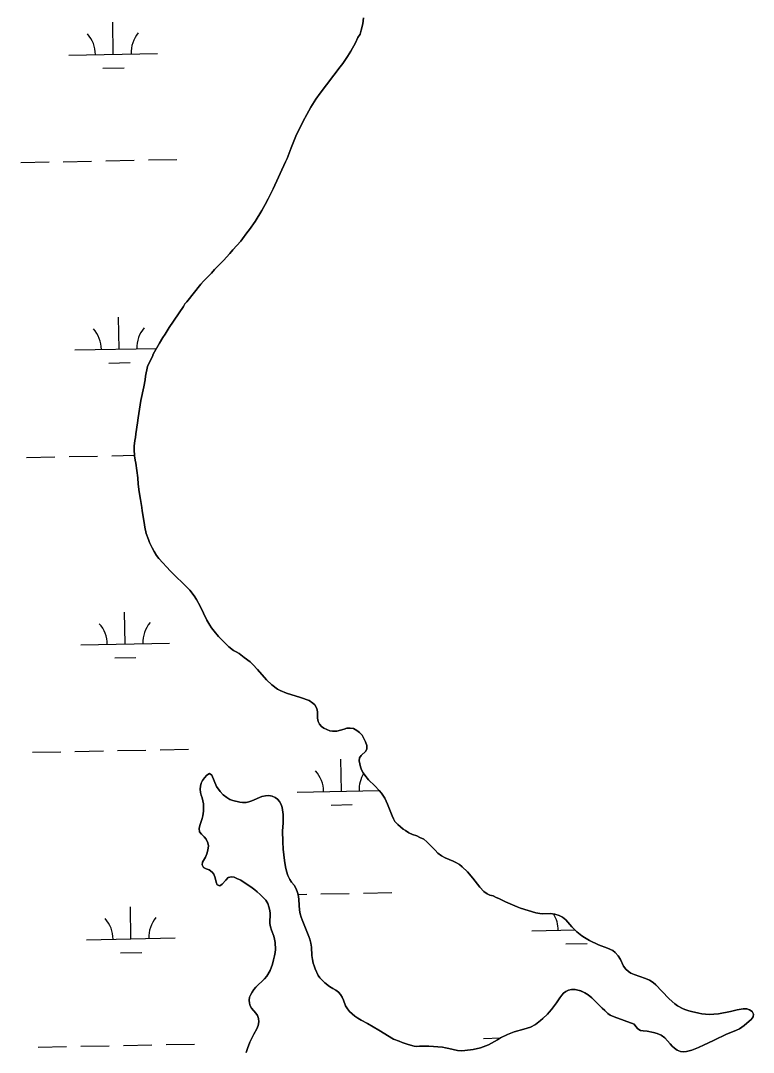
# Model space of a CAD drawing. Extents: x 3989314 to 4027622, y 243956 to 270014.
# Drawn here: x 4006276 to 4007102, y 253977 to 255141 of the extents above; entities that cross this region are included whole.
import ezdxf

# ---------------------------------------------------------------- set-up
doc = ezdxf.new("R2010")
doc.units = 0
doc.layers.add('V-RIVR-EDGE', color=7, linetype='Continuous')
doc.layers.add('V-WETL-SWMP', color=7, linetype='Continuous')

msp = doc.modelspace()

# ---------------------------------------------------------------- linework, layer by layer
at = {"layer": 'V-RIVR-EDGE'}
for points in [[(4006658.8, 255125.4), (4006660.1, 255129.9), (4006661.9, 255137), (4006662.9, 255143.8)], [(4006639.4, 255092.3), (4006644.7, 255100), (4006648.6, 255106), (4006653.8, 255115.7), (4006656.5, 255121.6), (4006658.8, 255125.4)], [(4006559.4, 254391.6), (4006553.5, 254397.1), (4006543.3, 254408.9), (4006538, 254414.4), (4006535, 254417.3), (4006528.3, 254422.2), (4006522.7, 254426.6), (4006519.1, 254428.8), (4006516.1, 254430.3), (4006511, 254434.2), (4006504.4, 254440.5), (4006499.4, 254445.9), (4006494.3, 254452), (4006491.3, 254455.9), (4006489.4, 254458.9), (4006486.1, 254464.4), (4006482.2, 254472.3), (4006478.6, 254480), (4006474.6, 254487.5), (4006471.9, 254491.9), (4006467.1, 254498.1), (4006460, 254505.3), (4006450.4, 254514.2), (4006445.2, 254519.5), (4006431.9, 254534.1), (4006429.5, 254537.4), (4006426.6, 254542), (4006424.5, 254545.8), (4006421.5, 254552.1), (4006420.2, 254555.2), (4006417.8, 254562.1), (4006416.2, 254569.2), (4006415.4, 254574.5), (4006413.2, 254587.6), (4006412.7, 254591.6), (4006411.2, 254600.5), (4006410, 254609.3), (4006408.9, 254617.9), (4006408.3, 254624.9), (4006406.2, 254641.5), (4006405.5, 254645), (4006404.7, 254649.6), (4006404.4, 254656.8), (4006404.4, 254660.5), (4006405, 254667), (4006405.7, 254670.4), (4006406.1, 254674.5), (4006408, 254687.1), (4006408.6, 254692.7), (4006411.9, 254712.1), (4006415.2, 254727.7), (4006416.5, 254735.3), (4006417, 254739.4), (4006419.3, 254750.4), (4006421, 254754.5), (4006424.7, 254761.6), (4006425.8, 254764.5), (4006432.6, 254776.9), (4006436.6, 254783), (4006439, 254787), (4006443.8, 254794.6), (4006459.8, 254818), (4006461.5, 254821.1), (4006463.7, 254823.5), (4006479.2, 254843.4), (4006482.2, 254846.7), (4006488.7, 254853.1), (4006491.4, 254855.9), (4006494.9, 254859.9), (4006504.8, 254870), (4006512, 254877.9), (4006515.5, 254882.2), (4006524.3, 254892), (4006526.3, 254894.4), (4006531.2, 254901.4), (4006534.2, 254905.1), (4006540.6, 254914.1), (4006548.1, 254926.5), (4006551.9, 254933.2), (4006555.3, 254939.5), (4006557, 254943.3), (4006561, 254950.9), (4006574.7, 254981.2), (4006576.7, 254985.1), (4006579.1, 254991.2), (4006581.2, 254997.2), (4006586.5, 255010.4), (4006594.6, 255027.1), (4006598.9, 255034.9), (4006603.4, 255042.9), (4006609.1, 255052.1), (4006613.7, 255058.6), (4006636.3, 255088.6), (4006639.4, 255092.3)], [(4006967.9, 254064.6), (4006964.2, 254066.3), (4006961.5, 254067.9), (4006958.4, 254070.6), (4006955.9, 254074.1), (4006952.3, 254081.7), (4006949.8, 254085.7), (4006946.3, 254089.5), (4006943.9, 254091.7), (4006937.7, 254094.5), (4006927.8, 254098.3), (4006917.4, 254103), (4006911.7, 254106.5), (4006908.9, 254108.5), (4006903.2, 254112.8), (4006897.7, 254118.5), (4006890.7, 254126.5), (4006886.9, 254129.3), (4006883.2, 254131.4), (4006878.3, 254132.9), (4006873, 254133.4), (4006864.5, 254133.1), (4006861.3, 254133.4), (4006856.9, 254134.2), (4006839.8, 254139.4), (4006836, 254140.9), (4006822.9, 254146.6), (4006815.2, 254150.4), (4006812.3, 254151.6), (4006808.7, 254153.3), (4006805.2, 254154.3), (4006802.3, 254155.5), (4006798.5, 254158.4), (4006793.7, 254163.2), (4006785.8, 254173.2), (4006779.8, 254180.5), (4006774, 254186.1), (4006771, 254188.6), (4006766.9, 254191.2), (4006763.8, 254192.7), (4006754.9, 254196.3), (4006750.6, 254198.7), (4006746.6, 254201.7), (4006743.4, 254204.8), (4006734.2, 254214.5), (4006730.6, 254217.2), (4006726.4, 254219.4), (4006722.9, 254221), (4006718, 254222.7), (4006713.9, 254224.5), (4006710, 254227), (4006707.4, 254228.8), (4006701.4, 254234), (4006698.2, 254237.4), (4006696.7, 254240.1), (4006695.2, 254243.6), (4006689.8, 254256.9), (4006686.8, 254263.6), (4006683, 254269.4), (4006680.5, 254272.2), (4006675.4, 254277.5), (4006668.4, 254284.3), (4006664.1, 254289.4), (4006662.3, 254292.2), (4006660.6, 254295.5), (4006659.2, 254298.9), (4006658.4, 254302.3), (4006657.9, 254305.7), (4006658.3, 254309), (4006660, 254311.6), (4006665.4, 254316.5), (4006666.4, 254319.4), (4006666.3, 254323), (4006665.1, 254327.1), (4006662.9, 254331.8), (4006661.3, 254334.5), (4006658.3, 254337.5), (4006655.1, 254340.1), (4006651.3, 254342), (4006647.6, 254342.7), (4006644.1, 254342.5), (4006640.9, 254341.3), (4006632.7, 254339.2), (4006627.7, 254339.1), (4006624.6, 254339.5), (4006618, 254342.4), (4006615.3, 254344.4), (4006613.1, 254347), (4006611.7, 254349.9), (4006610.7, 254353.7), (4006610.7, 254356.8), (4006611, 254361.1), (4006610.1, 254364.7), (4006607.8, 254368.7), (4006605.7, 254370.9), (4006601.6, 254373.7), (4006591.6, 254377.3), (4006576, 254381.9), (4006568.6, 254385), (4006565.8, 254386.6), (4006559.4, 254391.6)], [(4006481, 254240.6), (4006481.8, 254243.8), (4006482.5, 254248.9), (4006482.5, 254252.7), (4006482.2, 254257.1), (4006480.7, 254263.9), (4006479.7, 254266.8), (4006478.9, 254270.1), (4006478.5, 254273.6), (4006479.1, 254277.1), (4006479.9, 254280.4), (4006481.3, 254283.5), (4006483.5, 254286.7), (4006486, 254289.5), (4006489.3, 254291.5), (4006491.9, 254289.5), (4006497.2, 254276.9), (4006501.2, 254271), (4006504.6, 254267.2), (4006508.5, 254264.2), (4006512.1, 254262), (4006515.4, 254260.9), (4006523.2, 254258.9), (4006526.3, 254258.6), (4006530.4, 254258.8), (4006533.5, 254259.5), (4006537, 254260.7), (4006548.1, 254265.3), (4006552.2, 254266.4), (4006556.1, 254266.6), (4006559.9, 254265.8), (4006563.3, 254264.5), (4006565.7, 254262.3), (4006567.9, 254259.7), (4006569.8, 254256.6), (4006571.1, 254252.9), (4006572.2, 254245), (4006572, 254235.3), (4006571.5, 254226.8), (4006571.7, 254214.4), (4006572.2, 254206.2), (4006573.5, 254193.2), (4006574.9, 254186.1), (4006576, 254181.2), (4006577.6, 254176.4), (4006579.8, 254171.8), (4006581.7, 254168.9), (4006584.5, 254165.3), (4006586.9, 254161.4), (4006588.4, 254157.3), (4006589.3, 254153.2), (4006589.8, 254148.8), (4006590.6, 254137.1), (4006591.5, 254133.2), (4006592.5, 254129.5), (4006593.6, 254126.4), (4006601.2, 254107.4), (4006602.1, 254104.5), (4006603.4, 254100.1), (4006604.2, 254095.4), (4006604.4, 254086), (4006605.1, 254081.8), (4006605.9, 254077.5), (4006607.1, 254074.6), (4006608.1, 254071.2), (4006611.6, 254063.6), (4006613.5, 254060.9), (4006619.2, 254055.2), (4006624.4, 254051.2), (4006628, 254049), (4006631.6, 254047), (4006634.5, 254044.8), (4006636.8, 254042.2), (4006638.6, 254039.1), (4006640.1, 254035.8), (4006642.4, 254029.3), (4006644.5, 254026.1), (4006647, 254023.1), (4006653, 254017.7), (4006656.3, 254015.5), (4006660.1, 254013.2), (4006667.1, 254009.6), (4006673.8, 254005.6), (4006680.1, 254002), (4006696.6, 253991.8), (4006703.1, 253989.4), (4006706.2, 253988.1), (4006713, 253985.9), (4006719.7, 253984), (4006722.1, 253983.6)], [(4006530.5, 253976.8), (4006531.8, 253981.4), (4006534.7, 253988.2), (4006539.1, 253997.4), (4006542.4, 254003.3), (4006544, 254007.3), (4006544.8, 254011.2), (4006544.4, 254015.2), (4006543.1, 254018.3), (4006541.2, 254021.1), (4006536.6, 254026.7), (4006535, 254029.4), (4006534.1, 254032.5), (4006533.7, 254035.7), (4006534.4, 254039.2), (4006535.6, 254042), (4006537.1, 254044.9), (4006539.2, 254047.9), (4006541.3, 254050.3), (4006551.3, 254059.9), (4006553.7, 254062.7), (4006557.5, 254069.1), (4006560.1, 254076.4), (4006561.4, 254081.1), (4006562.5, 254085.6), (4006563.2, 254089.4), (4006563.4, 254093), (4006563.1, 254100.9), (4006562.5, 254104.7), (4006561.6, 254107.9), (4006559.1, 254114.8), (4006557.9, 254118.5), (4006557.3, 254122.3), (4006557.2, 254125.9), (4006557.6, 254130.2), (4006557.5, 254133.6), (4006557.2, 254136.9), (4006556.2, 254140.9), (4006554.8, 254144.8), (4006552.5, 254148.5), (4006546.3, 254154.9), (4006542.8, 254158.1), (4006540.3, 254160.2), (4006537.1, 254162.5), (4006524.6, 254171), (4006520.1, 254173.1), (4006517, 254174.3), (4006513.9, 254174.9), (4006510.2, 254174), (4006507.7, 254171.2), (4006503.3, 254166.6), (4006500.7, 254164.7), (4006497.8, 254165.9), (4006496.6, 254169), (4006495.6, 254173.6), (4006494.1, 254177.7), (4006492.2, 254180.3), (4006488.6, 254182.9), (4006485.2, 254184), (4006482.5, 254185.5), (4006480.8, 254188.3), (4006481.2, 254191.5), (4006484.6, 254197), (4006486.3, 254200.7), (4006487.4, 254205.1), (4006487.9, 254210), (4006487.3, 254213.2), (4006485.3, 254217.3), (4006483, 254220), (4006480.1, 254222.9), (4006478, 254225.7), (4006477.5, 254229.2), (4006478.3, 254232.7), (4006479.3, 254236.3), (4006481, 254240.6)], [(4006722.1, 253983.6), (4006726, 253984), (4006729.2, 253983.7), (4006736.5, 253983.7), (4006751.6, 253982.8), (4006755.1, 253982.1), (4006758.9, 253981.1), (4006768.5, 253979), (4006772.7, 253978.7), (4006777, 253978.8), (4006786.2, 253980.1), (4006794.6, 253982.1), (4006800.5, 253984.1), (4006803.8, 253985.4), (4006813.9, 253991), (4006817.1, 253993.2), (4006825, 253997.2), (4006832.6, 253999.9), (4006843.3, 254003.2), (4006847.3, 254004.2), (4006850.9, 254005.4), (4006856.6, 254008.4), (4006862.4, 254012.7), (4006864.9, 254014.9), (4006870.1, 254020.1), (4006872.1, 254022.4), (4006874.6, 254025.2), (4006880.3, 254032.6), (4006884, 254038.4), (4006886.2, 254041.4), (4006888.2, 254043.5), (4006890.7, 254045.7), (4006893.9, 254047.1), (4006897.3, 254047.7), (4006901.4, 254047.6), (4006907.5, 254046.1), (4006912.3, 254044.1), (4006916.1, 254041.7), (4006920, 254038.4), (4006926.8, 254031.6), (4006931.9, 254026.6), (4006934.7, 254024.2), (4006938, 254020.8), (4006940.8, 254019), (4006945.2, 254017), (4006956.6, 254013), (4006967.8, 254008.8), (4006969.7, 254006.2), (4006972, 254003.5), (4006974.9, 254001.7), (4006977.9, 254001), (4006982.4, 254000.7), (4006989.6, 253999.4), (4006993.8, 253998.1), (4006998.1, 253996.1), (4007002.3, 253993.1), (4007008.4, 253986.6), (4007010.7, 253983.8), (4007013.3, 253981.5), (4007016.3, 253979.5), (4007020.2, 253977.8), (4007023.3, 253977.5), (4007026.7, 253977.9), (4007032.7, 253979.5), (4007040.4, 253982.3), (4007046.9, 253985.2), (4007050.7, 253987.3), (4007058, 253990.6), (4007072, 253997.3), (4007080.4, 254000.6), (4007083.1, 254002.1), (4007086.4, 254003.6), (4007089.2, 254005.4), (4007091.7, 254007.2), (4007097.6, 254011.9), (4007099.8, 254014.1), (4007101.9, 254016.8), (4007102.2, 254020.1), (4007100.8, 254023), (4007098, 254025), (4007094.7, 254026.1), (4007090.5, 254026.1), (4007084.1, 254025), (4007076.3, 254023), (4007062.9, 254020.4), (4007052.5, 254019.7), (4007044, 254020.5), (4007040.7, 254021), (4007032.6, 254023.1), (4007029.4, 254023.8), (4007026.2, 254024.9), (4007023.2, 254026), (4007016.5, 254029.4), (4007013.7, 254031.5), (4007007.1, 254037.1), (4006999, 254046), (4006992.3, 254052.9), (4006989.1, 254055.7), (4006985.1, 254058.3), (4006980.6, 254060.3), (4006967.9, 254064.6)]]:
    msp.add_lwpolyline(points, dxfattribs=at)
at = {"layer": 'V-WETL-SWMP'}
for p, q in [((4006380.7, 255102.7), (4006380, 255138.7)), ((4006330.7, 255101.7), (4006430.7, 255103.7)), ((4006369, 255087), (4006393, 255087.5)), ((4006276.3, 254980.5), (4006308.3, 254981.2)), ((4006324.2, 254981.5), (4006356.2, 254982.1)), ((4006372.2, 254982.5), (4006404.2, 254983.1)), ((4006420.2, 254983.4), (4006452.2, 254984)), ((4006387.3, 254770.1), (4006386.6, 254806.1)), ((4006337.3, 254769.1), (4006429.4, 254770.9)), ((4006375.6, 254754.4), (4006399.6, 254754.9)), ((4006282.9, 254647.9), (4006314.9, 254648.6)), ((4006330.9, 254648.9), (4006362.9, 254649.5)), ((4006378.9, 254649.8), (4006404.7, 254650.4)), ((4006393.9, 254437.5), (4006393.2, 254473.5)), ((4006344, 254436.5), (4006443.9, 254438.5)), ((4006382.3, 254421.8), (4006406.2, 254422.3)), ((4006385.5, 254317.2), (4006417.5, 254317.9)), ((4006433.5, 254318.2), (4006465.5, 254318.8)), ((4006289.5, 254315.3), (4006321.5, 254316)), ((4006337.5, 254316.3), (4006369.5, 254316.9)), ((4006637.8, 254271.5), (4006637.1, 254307.5)), ((4006587.8, 254270.5), (4006680.4, 254272.4)), ((4006626.1, 254255.8), (4006650.1, 254256.3)), ((4006588.9, 254155.1), (4006598.7, 254155.3)), ((4006614.7, 254155.6), (4006646.7, 254156.2)), ((4006662.7, 254156.6), (4006694.7, 254157.2)), ((4006400.6, 254104.9), (4006399.9, 254140.9)), ((4006852.4, 254113.9), (4006901.2, 254114.9)), ((4006350.6, 254103.9), (4006450.6, 254105.9)), ((4006890.7, 254099.2), (4006914.7, 254099.7)), ((4006388.9, 254089.2), (4006412.9, 254089.7)), ((4006798, 253992.7), (4006817, 253993.1)), ((4006296.1, 253982.7), (4006328.1, 253983.4)), ((4006344.1, 253983.7), (4006376.1, 253984.3)), ((4006392.1, 253984.6), (4006424.1, 253985.3)), ((4006440.1, 253985.6), (4006472.1, 253986.2))]:
    msp.add_line(p, q, dxfattribs=at)
for points in [[(4006662.9, 255143.8), (4006661.9, 255137), (4006660.1, 255129.9), (4006658.8, 255125.4), (4006656.5, 255121.6), (4006653.8, 255115.7), (4006648.6, 255106), (4006644.7, 255100), (4006639.4, 255092.3), (4006636.3, 255088.6), (4006613.7, 255058.6), (4006609.1, 255052.1), (4006603.4, 255042.9), (4006598.9, 255034.9), (4006594.6, 255027.1), (4006586.5, 255010.4), (4006581.2, 254997.2), (4006579.1, 254991.2), (4006576.7, 254985.1), (4006574.7, 254981.2), (4006561, 254950.9), (4006557, 254943.3), (4006555.3, 254939.5), (4006551.9, 254933.2), (4006548.1, 254926.5), (4006540.6, 254914.1), (4006534.2, 254905.1), (4006531.2, 254901.4), (4006526.3, 254894.4), (4006524.3, 254892), (4006515.5, 254882.2), (4006512, 254877.9), (4006504.8, 254870), (4006494.9, 254859.9), (4006491.4, 254855.9), (4006488.7, 254853.1), (4006482.2, 254846.7), (4006479.2, 254843.4), (4006463.7, 254823.5), (4006461.5, 254821.1), (4006459.8, 254818), (4006443.8, 254794.6), (4006439, 254787), (4006436.6, 254783), (4006432.6, 254776.9), (4006425.8, 254764.5), (4006424.7, 254761.6), (4006421, 254754.5), (4006419.3, 254750.4), (4006417, 254739.4), (4006416.5, 254735.3), (4006415.2, 254727.7), (4006411.9, 254712.1), (4006408.6, 254692.7), (4006408, 254687.1), (4006406.1, 254674.5)], [(4006406.1, 254674.5), (4006405.7, 254670.4), (4006405, 254667), (4006404.4, 254660.5), (4006404.4, 254656.8), (4006404.7, 254649.6), (4006405.5, 254645), (4006406.2, 254641.5), (4006408.3, 254624.9), (4006408.9, 254617.9), (4006410, 254609.3), (4006411.2, 254600.5), (4006412.7, 254591.6), (4006413.2, 254587.6), (4006415.4, 254574.5), (4006416.2, 254569.2), (4006417.8, 254562.1), (4006420.2, 254555.2), (4006421.5, 254552.1), (4006424.5, 254545.8), (4006426.6, 254542), (4006429.5, 254537.4), (4006431.9, 254534.1), (4006445.2, 254519.5), (4006450.4, 254514.2), (4006460, 254505.3), (4006467.1, 254498.1), (4006471.9, 254491.9), (4006474.6, 254487.5), (4006478.6, 254480), (4006482.2, 254472.3), (4006486.1, 254464.4), (4006489.4, 254458.9), (4006491.3, 254455.9), (4006494.3, 254452), (4006499.4, 254445.9), (4006504.4, 254440.5), (4006511, 254434.2), (4006516.1, 254430.3), (4006519.1, 254428.8), (4006522.7, 254426.6), (4006528.3, 254422.2), (4006535, 254417.3), (4006538, 254414.4), (4006543.3, 254408.9), (4006553.5, 254397.1), (4006559.4, 254391.6), (4006565.8, 254386.6), (4006568.6, 254385), (4006576, 254381.9), (4006591.6, 254377.3), (4006601.6, 254373.7), (4006605.7, 254370.9), (4006607.8, 254368.7), (4006610.1, 254364.7), (4006611, 254361.1), (4006610.7, 254356.8), (4006610.7, 254353.7), (4006611.7, 254349.9), (4006613.1, 254347), (4006615.3, 254344.4), (4006618, 254342.4), (4006624.6, 254339.5), (4006627.7, 254339.1), (4006632.7, 254339.2), (4006640.9, 254341.3), (4006644.1, 254342.5), (4006647.6, 254342.7), (4006651.3, 254342), (4006655.1, 254340.1), (4006658.3, 254337.5), (4006661.3, 254334.5), (4006662.9, 254331.8), (4006665.1, 254327.1), (4006666.3, 254323), (4006666.4, 254319.4), (4006665.4, 254316.5), (4006660, 254311.6), (4006658.3, 254309), (4006657.9, 254305.7), (4006658.4, 254302.3), (4006659.2, 254298.9), (4006660.6, 254295.5), (4006662.3, 254292.2), (4006664.1, 254289.4), (4006668.4, 254284.3), (4006675.4, 254277.5), (4006680.5, 254272.2), (4006683, 254269.4), (4006686.8, 254263.6), (4006689.8, 254256.9), (4006695.2, 254243.6), (4006696.7, 254240.1), (4006698.2, 254237.4), (4006701.4, 254234), (4006707.4, 254228.8), (4006710, 254227), (4006713.9, 254224.5), (4006718, 254222.7), (4006722.9, 254221), (4006726.4, 254219.4)], [(4006571.1, 254252.9), (4006569.8, 254256.6), (4006567.9, 254259.7), (4006565.7, 254262.3), (4006563.3, 254264.5), (4006559.9, 254265.8), (4006556.1, 254266.6), (4006552.2, 254266.4), (4006548.1, 254265.3), (4006537, 254260.7), (4006533.5, 254259.5), (4006530.4, 254258.8), (4006526.3, 254258.6), (4006523.2, 254258.9), (4006515.4, 254260.9), (4006512.1, 254262), (4006508.5, 254264.2), (4006504.6, 254267.2), (4006501.2, 254271), (4006497.2, 254276.9), (4006491.9, 254289.5), (4006489.3, 254291.5), (4006486, 254289.5), (4006483.5, 254286.7), (4006481.3, 254283.5), (4006479.9, 254280.4), (4006479.1, 254277.1), (4006478.5, 254273.6), (4006478.9, 254270.1), (4006479.7, 254266.8), (4006480.7, 254263.9), (4006482.2, 254257.1), (4006482.5, 254252.7), (4006482.5, 254248.9), (4006481.8, 254243.8), (4006481, 254240.6), (4006479.3, 254236.3), (4006478.3, 254232.7), (4006477.5, 254229.2), (4006478, 254225.7), (4006480.1, 254222.9), (4006483, 254220), (4006485.3, 254217.3), (4006487.3, 254213.2), (4006487.9, 254210), (4006487.4, 254205.1), (4006486.3, 254200.7), (4006484.6, 254197), (4006481.2, 254191.5), (4006480.8, 254188.3), (4006482.5, 254185.5), (4006485.2, 254184), (4006488.6, 254182.9), (4006492.2, 254180.3), (4006494.1, 254177.7), (4006495.6, 254173.6), (4006496.6, 254169), (4006497.8, 254165.9), (4006500.7, 254164.7), (4006503.3, 254166.6), (4006507.7, 254171.2), (4006510.2, 254174), (4006513.9, 254174.9), (4006517, 254174.3), (4006520.1, 254173.1), (4006524.6, 254171), (4006537.1, 254162.5), (4006540.3, 254160.2), (4006542.8, 254158.1), (4006546.3, 254154.9), (4006552.5, 254148.5), (4006554.8, 254144.8), (4006556.2, 254140.9), (4006557.2, 254136.9), (4006557.5, 254133.6), (4006557.6, 254130.2), (4006557.2, 254125.9), (4006557.3, 254122.3), (4006557.9, 254118.5), (4006559.1, 254114.8), (4006561.6, 254107.9), (4006562.5, 254104.7), (4006563.1, 254100.9), (4006563.4, 254093), (4006563.2, 254089.4), (4006562.5, 254085.6), (4006561.4, 254081.1), (4006560.1, 254076.4), (4006557.5, 254069.1), (4006553.7, 254062.7), (4006551.3, 254059.9), (4006541.3, 254050.3), (4006539.2, 254047.9), (4006537.1, 254044.9), (4006535.6, 254042), (4006534.4, 254039.2), (4006533.7, 254035.7), (4006534.1, 254032.5), (4006535, 254029.4), (4006536.6, 254026.7), (4006541.2, 254021.1)], [(4006967.8, 254008.8), (4006956.6, 254013), (4006945.2, 254017), (4006940.8, 254019), (4006938, 254020.8), (4006934.7, 254024.2), (4006931.9, 254026.6), (4006926.8, 254031.6), (4006920, 254038.4), (4006916.1, 254041.7), (4006912.3, 254044.1), (4006907.6, 254046.1), (4006901.4, 254047.6), (4006897.3, 254047.7), (4006893.9, 254047.1), (4006890.7, 254045.7), (4006888.2, 254043.5), (4006886.2, 254041.4), (4006884, 254038.4), (4006880.3, 254032.6), (4006874.6, 254025.2), (4006872.1, 254022.4), (4006870.1, 254020.1), (4006864.9, 254014.9), (4006862.4, 254012.7), (4006856.6, 254008.4), (4006850.9, 254005.4), (4006847.3, 254004.2), (4006843.3, 254003.2), (4006832.6, 253999.9), (4006825, 253997.2), (4006817.1, 253993.2), (4006813.9, 253991), (4006803.8, 253985.4), (4006800.5, 253984.1), (4006794.6, 253982.1), (4006786.2, 253980.1), (4006777, 253978.8), (4006772.7, 253978.7), (4006768.5, 253979), (4006758.9, 253981.1), (4006755.1, 253982.1), (4006751.6, 253982.8), (4006736.5, 253983.7), (4006729.2, 253983.7), (4006726, 253984), (4006722.1, 253983.6), (4006719.7, 253984), (4006713, 253985.9), (4006706.2, 253988.1), (4006703.1, 253989.4), (4006696.6, 253991.8), (4006680.1, 254002), (4006673.8, 254005.6), (4006667.1, 254009.6), (4006660.1, 254013.2), (4006656.3, 254015.5), (4006653, 254017.7), (4006647, 254023.1), (4006644.5, 254026.1), (4006642.4, 254029.3), (4006640.1, 254035.8), (4006638.6, 254039.1), (4006636.8, 254042.2), (4006634.5, 254044.8), (4006631.6, 254047), (4006628, 254049), (4006624.4, 254051.2), (4006619.2, 254055.2), (4006613.5, 254060.9), (4006611.6, 254063.6), (4006608.1, 254071.2), (4006607.1, 254074.6), (4006605.9, 254077.5), (4006605.1, 254081.8), (4006604.4, 254086), (4006604.2, 254095.4), (4006603.4, 254100.1), (4006602.1, 254104.5), (4006601.2, 254107.4), (4006593.6, 254126.4), (4006592.5, 254129.5), (4006591.5, 254133.2), (4006590.6, 254137.1), (4006589.8, 254148.8), (4006589.3, 254153.2), (4006588.4, 254157.3), (4006586.9, 254161.4), (4006584.5, 254165.3), (4006581.7, 254168.9), (4006579.8, 254171.8), (4006577.6, 254176.4), (4006576, 254181.2), (4006574.9, 254186.1), (4006573.5, 254193.2), (4006572.2, 254206.2), (4006571.7, 254214.4), (4006571.5, 254226.8), (4006572, 254235.3), (4006572.2, 254245), (4006571.1, 254252.9)], [(4006726.4, 254219.4), (4006730.6, 254217.2), (4006734.2, 254214.5), (4006743.4, 254204.8), (4006746.6, 254201.7), (4006750.6, 254198.7), (4006754.9, 254196.3), (4006763.8, 254192.7), (4006766.9, 254191.2), (4006771, 254188.6), (4006774, 254186.1), (4006779.8, 254180.5), (4006785.8, 254173.2), (4006793.7, 254163.2), (4006798.5, 254158.4), (4006802.3, 254155.5), (4006805.2, 254154.3), (4006808.7, 254153.3), (4006812.3, 254151.6), (4006815.2, 254150.4), (4006822.9, 254146.6), (4006836, 254140.9), (4006839.8, 254139.4), (4006856.9, 254134.2), (4006861.3, 254133.4), (4006864.5, 254133.1), (4006873, 254133.4), (4006878.3, 254132.9), (4006883.2, 254131.4), (4006886.9, 254129.3), (4006890.7, 254126.5), (4006897.7, 254118.5), (4006903.2, 254112.8), (4006908.9, 254108.5), (4006911.7, 254106.5), (4006917.4, 254103), (4006927.8, 254098.3), (4006937.7, 254094.5), (4006943.9, 254091.7), (4006946.3, 254089.5), (4006949.8, 254085.7), (4006952.3, 254081.7), (4006955.9, 254074.1), (4006958.4, 254070.6), (4006961.5, 254067.9), (4006964.2, 254066.3), (4006967.9, 254064.6), (4006980.6, 254060.3), (4006985.1, 254058.3), (4006989.1, 254055.7), (4006992.2, 254052.9), (4006999, 254046), (4007007.1, 254037.1), (4007013.7, 254031.5), (4007016.5, 254029.4), (4007023.2, 254026), (4007026.2, 254024.9), (4007029.4, 254023.8), (4007032.6, 254023.1), (4007040.7, 254021), (4007044, 254020.5), (4007052.5, 254019.7), (4007062.9, 254020.4), (4007076.3, 254023), (4007084.1, 254025), (4007090.5, 254026.1), (4007094.7, 254026.1), (4007098, 254025), (4007100.8, 254023), (4007102.2, 254020.1), (4007101.9, 254016.8), (4007099.8, 254014.1), (4007097.6, 254011.9), (4007091.7, 254007.2), (4007089.2, 254005.4), (4007086.4, 254003.6), (4007083.1, 254002.1), (4007080.4, 254000.6), (4007072, 253997.3), (4007058, 253990.6), (4007050.7, 253987.3), (4007046.9, 253985.2), (4007040.4, 253982.3), (4007032.7, 253979.5), (4007026.7, 253977.9), (4007023.3, 253977.5), (4007020.2, 253977.8), (4007016.3, 253979.5), (4007013.3, 253981.5), (4007010.7, 253983.8), (4007008.4, 253986.6), (4007002.3, 253993.1), (4006998.1, 253996.1), (4006993.8, 253998.1), (4006989.6, 253999.4), (4006982.4, 254000.7), (4006977.9, 254001), (4006974.9, 254001.7), (4006972, 254003.5), (4006969.7, 254006.2), (4006967.8, 254008.8)], [(4006541.2, 254021.1), (4006543.1, 254018.3), (4006544.4, 254015.2), (4006544.8, 254011.2), (4006544, 254007.3), (4006542.4, 254003.3), (4006539.1, 253997.4), (4006534.7, 253988.2), (4006531.8, 253981.4), (4006530.5, 253976.8)]]:
    msp.add_lwpolyline(points, dxfattribs=at)
for centre, start, end in [((4006325.4, 255102.1), 0.3699, 41.9135), ((4006435.9, 255104.3), 140.3699, 181.9135), ((4006332.1, 254769.5), 0.3699, 41.9135), ((4006442.5, 254771.7), 140.3699, 181.9135), ((4006338.7, 254436.9), 0.3699, 41.9135), ((4006449.2, 254439.1), 140.3699, 181.9135), ((4006582.5, 254270.9), 0.3699, 41.9135), ((4006693, 254273.1), 148.8477, 181.9135), ((4006847.1, 254114.3), 0.3699, 32.1297), ((4006345.3, 254104.3), 0.3699, 41.9135), ((4006455.8, 254106.5), 140.3699, 181.9135)]:
    msp.add_arc(centre, 35.2, start, end, dxfattribs=at)

doc.saveas('drawing.dxf')
